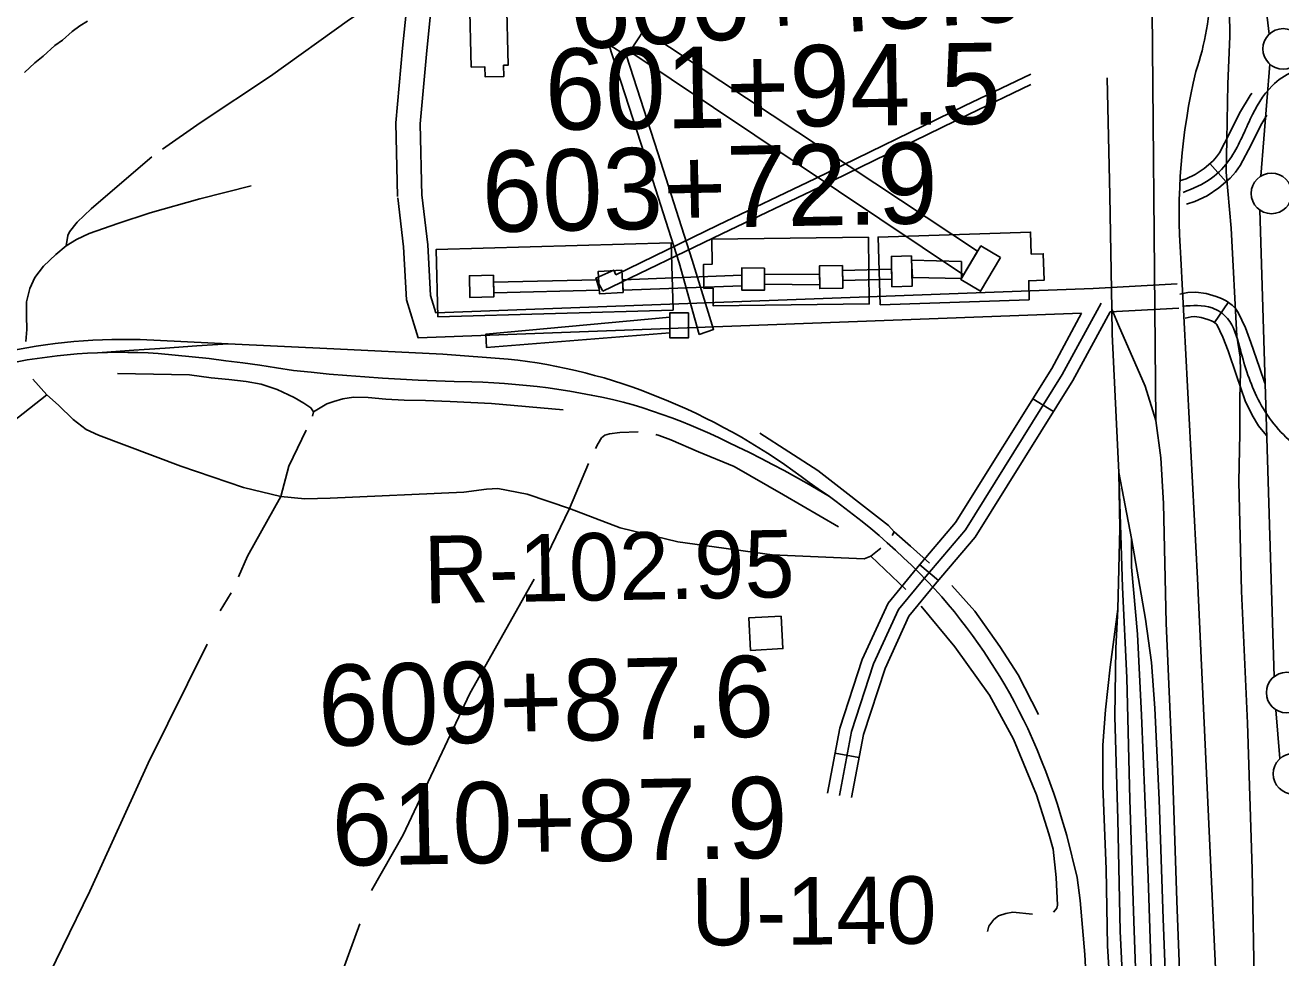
# Model space of a CAD drawing. Extents: x 3651524 to 3689615, y 505651 to 531377.
# Drawn here: x 3655705 to 3657251, y 523853 to 525001 of the extents above; entities that cross this region are included whole.
import ezdxf

# ---------------------------------------------------------------- set-up
doc = ezdxf.new("R2010")
doc.units = 0
for name, color, linetype in [('V-BLDG-OTLN', 7, 'Continuous'), ('V-LEVE-TOET', 7, 'Continuous'), ('V-RAIL-TRAK', 7, 'Continuous'), ('V-RIVR-RANG-IDEN', 7, 'Continuous'), ('V-ROAD-CNTR', 7, 'Continuous'), ('V-SITE-STRC', 7, 'Continuous'), ('V-SITE-VEGE', 7, 'Continuous'), ('V-SURV-IDEN', 7, 'Continuous'), ('V-SURV-LINE', 7, 'Continuous'), ('V-TOPO-SHOR', 7, 'Continuous')]:
    doc.layers.add(name, color=color, linetype=linetype)

msp = doc.modelspace()

# ---------------------------------------------------------------- linework, layer by layer
at = {"layer": 'V-BLDG-OTLN'}
for points in [[(3656254.461, 524949.552), (3656252.401, 525034.397), (3656297.779, 525035.498), (3656299.804, 524952.038), (3656294.281, 524951.905), (3656294.614, 524938.149), (3656271.683, 524937.592), (3656271.382, 524949.962)], [(3656906.08, 524715.234), (3656881.426, 524673.889), (3656857.169, 524688.354), (3656881.821, 524729.699)], [(3656615.563, 524702.426), (3656615.505, 524675.186), (3656587.442, 524675.243), (3656587.501, 524702.485)], [(3656711.438, 524705.492), (3656711.985, 524677.67), (3656683.571, 524677.113), (3656683.024, 524704.935)], [(3656796.485, 524717.229), (3656797.216, 524679.939), (3656772.353, 524679.448), (3656771.622, 524716.742)], [(3656281.741, 524693.505), (3656282.265, 524666.867), (3656252.665, 524666.285), (3656252.143, 524692.925)], [(3656441.456, 524672.361), (3656412.473, 524670.606), (3656410.806, 524698.168), (3656439.789, 524699.921)], [(3656521.893, 524647.292), (3656521.908, 524616.496), (3656499.115, 524616.488), (3656499.103, 524647.282)], [(3656598.215, 524231.768), (3656638.153, 524233.988), (3656635.933, 524273.926), (3656595.994, 524271.705)]]:
    msp.add_lwpolyline(points, close=True, dxfattribs=at)
at = {"layer": 'V-LEVE-TOET'}
msp.add_lwpolyline([(3657186.256, 525146.996), (3657188.163, 524987.54), (3657185.949, 524929.125), (3657184.728, 524860.065), (3657184.01, 524820.528), (3657189.873, 524751.343), (3657196.969, 524618.366), (3657201.104, 524592.825), (3657201.383, 524575.106), (3657200.789, 524541.461), (3657200.627, 524498.951), (3657199.572, 524439.336), (3657202.507, 524304.661), (3657210.265, 524142.151), (3657215.946, 523962.553), (3657218.504, 523806.631), (3657220.953, 523751.632), (3657222.182, 523720.908), (3657229.807, 523584.378), (3657238.939, 523399.407), (3657239.92, 523221.075), (3657246.224, 523043.237), (3657253.711, 522965.757)], dxfattribs=at)
at = {"layer": 'V-RAIL-TRAK'}
for points in [[(3657097.078, 524514.928), (3657091.858, 525111.494), (3657088.092, 525299.322), (3657089.574, 525483.517), (3657087.074, 525676.047), (3657086.879, 525865.584), (3657084.52, 526032.723), (3657080.672, 526149.111), (3657080.268, 526165.282), (3657077.561, 526273.75), (3657079.66, 526492.769), (3657078.124, 526706.539), (3657079.146, 526931.482), (3657078.517, 527006.361)], [(3657037.215, 524936.386), (3657040.562, 524791.666), (3657042.931, 524651.65), (3657043.449, 524620.975), (3657051.662, 524450.78), (3657052.8, 524381.679), (3657050.46, 524282.525), (3657040.932, 524211.248), (3657035.282, 524158.799), (3657032.148, 524115.16), (3657031.853, 524064.978), (3657035.951, 523962.756), (3657037.823, 523868.251), (3657044.653, 523753.584)], [(3657166.337, 522820.885), (3657164.038, 522891.189), (3657155.878, 523064.335), (3657151.424, 523213.209), (3657142.48, 523408.805), (3657138.151, 523564.76), (3657130.065, 523742.037), (3657123.233, 523923.426), (3657117.435, 524096.529), (3657109.794, 524265.532), (3657106.489, 524412.614), (3657103.347, 524468.762), (3657097.078, 524514.928), (3657084.241, 524557.075), (3657051.322, 524632.055), (3657042.931, 524651.65)], [(3655625.31, 524584.868), (3655625.94, 524585.053), (3655638.177, 524588.438), (3655650.471, 524591.621), (3655661.782, 524594.535), (3655673.141, 524597.253), (3655684.546, 524599.778), (3655695.99, 524602.107), (3655707.475, 524604.237), (3655718.993, 524606.17), (3655730.544, 524607.907), (3655742.121, 524609.445), (3655753.725, 524610.782), (3655765.35, 524611.923), (3655776.993, 524612.863), (3655788.648, 524613.602)], [(3655788.648, 524613.602), (3655800.315, 524614.143), (3655811.991, 524614.483), (3655823.671, 524614.62), (3655835.35, 524614.561), (3655847.026, 524614.299), (3655955.412, 524609.146), (3656085.493, 524602.963), (3656219.359, 524596.381), (3656299.96, 524590.355), (3656311.92, 524588.973), (3656323.854, 524587.38), (3656335.757, 524585.575), (3656347.627, 524583.558), (3656359.458, 524581.334), (3656371.249, 524578.899), (3656382.996, 524576.257), (3656394.692, 524573.404), (3656406.337, 524570.346), (3656417.927, 524567.084), (3656429.455, 524563.615), (3656440.921, 524559.943), (3656452.321, 524556.068), (3656463.648, 524551.992), (3656474.904, 524547.716), (3656486.08, 524543.241), (3656497.176, 524538.57), (3656508.723, 524533.646), (3656520.187, 524528.539), (3656531.568, 524523.245), (3656542.863, 524517.766), (3656554.065, 524512.105), (3656565.176, 524506.265), (3656576.19, 524500.245), (3656587.104, 524494.046), (3656597.917, 524487.673), (3656608.624, 524481.123), (3656619.226, 524474.402), (3656629.716, 524467.508), (3656640.094, 524460.447), (3656650.354, 524453.217), (3656660.498, 524445.824), (3656670.519, 524438.265), (3656681.699, 524430.697), (3656695.404, 524421.049), (3656703.702, 524415.049), (3656714.522, 524406.973), (3656725.215, 524398.73), (3656735.778, 524390.325), (3656746.215, 524381.758), (3656756.514, 524373.032), (3656766.68, 524364.148), (3656776.707, 524355.108), (3656786.593, 524345.914), (3656796.338, 524336.569), (3656805.939, 524327.077), (3656815.388, 524317.435), (3656824.692, 524307.652), (3656833.843, 524297.725), (3656841.703, 524288.484), (3656849.405, 524279.113)], [(3655695.376, 524587.115), (3655707.641, 524589.266), (3655719.944, 524591.195), (3655732.279, 524592.905), (3655744.64, 524594.396), (3655757.029, 524595.668), (3655769.438, 524596.714), (3655781.863, 524597.544), (3655794.3, 524598.148), (3655800.203, 524598.33), (3655806.748, 524598.531), (3655819.2, 524598.693), (3655831.652, 524598.631), (3655844.102, 524598.349), (3655856.543, 524597.845), (3655868.974, 524597.118), (3655889.878, 524595.238), (3655910.762, 524593.153), (3655931.625, 524590.863), (3655952.465, 524588.369), (3655973.279, 524585.674), (3655994.066, 524582.772), (3656014.825, 524579.669), (3656035.553, 524576.361), (3656057.454, 524574.057), (3656079.376, 524571.952), (3656101.316, 524570.045), (3656123.273, 524568.335), (3656145.244, 524566.826), (3656167.227, 524565.513), (3656189.222, 524564.401), (3656211.226, 524563.488), (3656233.238, 524562.773), (3656255.254, 524562.257), (3656268.693, 524561.808), (3656282.126, 524561.155), (3656295.546, 524560.299), (3656308.952, 524559.238), (3656322.34, 524557.974), (3656335.708, 524556.504), (3656349.052, 524554.835), (3656362.368, 524552.961), (3656375.656, 524550.882), (3656388.908, 524548.605), (3656402.126, 524546.125), (3656415.303, 524543.444), (3656428.439, 524540.562), (3656441.53, 524537.482), (3656453.656, 524533.958), (3656465.721, 524530.23), (3656477.724, 524526.302), (3656489.66, 524522.18), (3656501.526, 524517.856), (3656513.318, 524513.338), (3656525.035, 524508.626), (3656536.672, 524503.721), (3656548.224, 524498.621), (3656559.693, 524493.333), (3656571.072, 524487.853), (3656582.356, 524482.188), (3656596.842, 524475.223), (3656611.231, 524468.061), (3656625.522, 524460.707), (3656639.713, 524453.156), (3656653.797, 524445.414), (3656667.774, 524437.48), (3656681.645, 524429.358), (3656695.404, 524421.049)], [(3655800.203, 524598.33), (3655838.996, 524601.169), (3655877.795, 524603.917), (3655916.603, 524606.578), (3655955.412, 524609.146)], [(3657051.662, 524450.78), (3657056.251, 524309.583), (3657061.363, 524197.895), (3657065.217, 524048.444), (3657070.241, 523898.381), (3657074.884, 523760.135), (3657085.21, 523542.666), (3657094.487, 523365.959), (3657098.905, 523248.381), (3657107.113, 523144.908)], [(3657051.662, 524450.78), (3657067.349, 524369.612), (3657084.485, 524270.114), (3657091.811, 524216.843), (3657096.132, 524160.675), (3657101.223, 524047.807), (3657106.311, 523901.287), (3657111.945, 523752.394), (3657119.885, 523566.853), (3657126.141, 523419.721), (3657132.044, 523252.52), (3657140.914, 523052.791), (3657143.75, 522979.526), (3657149.497, 522914.192)], [(3657129.228, 523026.427), (3657121.464, 523121.626), (3657115.692, 523262.846), (3657110.288, 523424.724), (3657101.633, 523603.193), (3657093.123, 523789.925), (3657087.717, 523951.803), (3657079.449, 524152.112), (3657074.718, 524251.983), (3657067.313, 524334.185), (3657067.349, 524369.612)], [(3656849.405, 524279.113), (3656856.948, 524269.612), (3656864.329, 524259.984), (3656871.546, 524250.234), (3656878.598, 524240.362), (3656885.479, 524230.372), (3656892.19, 524220.267), (3656898.729, 524210.05), (3656905.095, 524199.722), (3656911.284, 524189.289), (3656917.294, 524178.752), (3656923.125, 524168.113), (3656928.778, 524157.38), (3656934.246, 524146.552), (3656939.528, 524135.632), (3656945.35, 524122.498), (3656950.976, 524109.28), (3656956.399, 524095.978), (3656961.621, 524082.595), (3656966.641, 524069.135), (3656971.458, 524055.602), (3656976.07, 524041.997), (3656980.473, 524028.325)], [(3657086.013, 523253.923), (3657078.765, 523344.981), (3657072.625, 523431.886), (3657067.226, 523560.699), (3657060.859, 523734.994), (3657053.495, 523886.278), (3657050.613, 524023.903), (3657046.941, 524150.324), (3657047.842, 524234.743), (3657050.46, 524282.525)], [(3656980.473, 524028.325), (3656987.719, 524003.988), (3657000.388, 523952.395), (3657004.019, 523923.989), (3657009.934, 523857.753), (3657015.254, 523757.874), (3657016.065, 523703.539), (3657018.816, 523658.616), (3657020.52, 523621.387), (3657026.344, 523583.495), (3657036.113, 523534.906), (3657049.388, 523450.828), (3657057.576, 523415.619)]]:
    msp.add_lwpolyline(points, dxfattribs=at)
at = {"layer": 'V-ROAD-CNTR'}
for p, q in [((3657163.888, 524831.185), (3657183.612, 524808.58)), ((3657186.445, 524660.078), (3657169.296, 524635.463)), ((3656945.77, 524541.575), (3656971.223, 524525.695)), ((3656806.638, 524337.114), (3656829.535, 524317.731)), ((3656702.313, 524105.326), (3656731.802, 524099.817))]:
    msp.add_line(p, q, dxfattribs=at)
for points in [[(3656163.792, 524790.353), (3656161.582, 524880.976), (3656169.9, 524973.156), (3656175.255, 525024.328), (3656197.052, 525061.552), (3656279.041, 525127.462), (3656381.89, 525198.775), (3656468.705, 525257.356), (3656539.768, 525293.36), (3656620.334, 525329.447), (3656716.924, 525365.761), (3656835.607, 525403.473)], [(3656193.784, 524791.085), (3656191.614, 524879.99), (3656199.76, 524970.246), (3656204.417, 525014.76), (3656220.15, 525041.628), (3656297.009, 525103.414), (3656398.828, 525174.013), (3656483.933, 525231.441), (3656552.686, 525266.274), (3656631.756, 525301.691), (3656726.752, 525337.405), (3656834.442, 525371.626)], [(3657126.334, 524809.769), (3657134.587, 524812.31), (3657145.792, 524817.539), (3657156.555, 524824.787), (3657167.704, 524834.514), (3657171.885, 524839.19), (3657175.502, 524844.323), (3657187.743, 524867.814), (3657200.268, 524892.799), (3657213.441, 524914.759), (3657215.534, 524917.686)], [(3657135.162, 524781.097), (3657145.395, 524784.248), (3657160.604, 524791.345), (3657174.867, 524800.949), (3657188.828, 524813.132), (3657195.405, 524820.488), (3657201.18, 524828.679), (3657214.457, 524854.16), (3657226.578, 524878.341), (3657233.873, 524890.503)], [(3657005.883, 524646.656), (3656189.167, 524616.462), (3656174.719, 524663.308), (3656171.121, 524728.481), (3656163.894, 524788.939)], [(3657123.692, 524683.16), (3657019.879, 524677.194), (3656211.053, 524647.292), (3656204.471, 524668.634), (3656201.023, 524731.091), (3656193.682, 524792.499)], [(3657127.963, 524714.321), (3657148.653, 524320.114), (3657183.095, 523574.183), (3657205.802, 522956)], [(3657126.619, 524670.041), (3657136.815, 524672.358), (3657146.362, 524672.722), (3657159.31, 524671.093), (3657171.364, 524667.501), (3657178.117, 524664.759), (3657183.653, 524662.024), (3657191.205, 524656.763), (3657195.356, 524652.449), (3657198.62, 524647.691), (3657207.458, 524628.972), (3657214.356, 524610.752), (3657224.738, 524580.056), (3657231.514, 524560.818)], [(3656707.875, 524053.422), (3656722.59, 524132.18), (3656749.836, 524215.218), (3656780.381, 524282.107), (3656814.283, 524322.93), (3656862.788, 524380.227), (3656982.027, 524571.352), (3657029.78, 524659.212)], [(3656693.13, 524056.177), (3656708.028, 524135.912), (3656735.844, 524220.689), (3656767.566, 524290.154), (3656802.789, 524332.568), (3656850.637, 524389.089), (3656969.063, 524578.91), (3657005.883, 524646.656)], [(3656722.62, 524050.667), (3656737.151, 524128.448), (3656763.828, 524209.747), (3656793.196, 524274.06), (3656825.777, 524313.292), (3656874.939, 524371.365), (3656994.991, 524563.794), (3657040.952, 524648.356)], [(3657125.414, 524653.21), (3657040.952, 524648.356)], [(3657133.267, 524640.787), (3657140.743, 524642.486), (3657145.052, 524642.65), (3657153.112, 524641.637), (3657161.414, 524639.163), (3657165.813, 524637.377), (3657168.349, 524636.124), (3657171.633, 524633.835), (3657172.02, 524633.433), (3657172.52, 524632.705), (3657179.822, 524617.238), (3657186.11, 524600.632), (3657196.38, 524570.266), (3657207.4, 524538.98), (3657215.644, 524521.403), (3657223.556, 524508.359), (3657233.361, 524496.268)]]:
    msp.add_lwpolyline(points, dxfattribs=at)
for centre, radius, start, end in [((3656843.139, 525049.542), 321.043, 340.849017, 359.871678), ((3657882.174, 524769.478), 756.225, 166.63974, 184.182729)]:
    msp.add_arc(centre, radius, start, end, dxfattribs=at)
for points in [[(3657130.748, 524795.433), (3657165.711, 524812.868), (3657188.341, 524836.501), (3657213.423, 524885.57), (3657240.424, 524926.712), (3657265.753, 524943.822), (3657342.13, 524950.799), (3657451.875, 524965.235), (3657544.913, 524976.629), (3657662.177, 524980.571), (3657769.254, 524984.17), (3657829.364, 524983.159)], [(3657129.943, 524655.414), (3657166.389, 524653.332), (3657185.57, 524640.198), (3657200.233, 524605.692), (3657221.299, 524544.671), (3657263.972, 524488.509), (3657346.94, 524446.93), (3657451.918, 524381.84), (3657518.866, 524275.788), (3657590.106, 524205.982), (3657650.646, 524044.599), (3657661.145, 523937.202), (3657682.089, 523855.232), (3657701.882, 523782.87)]]:
    msp.add_spline(points, degree=3, dxfattribs=at)
at = {"layer": 'V-SITE-STRC'}
for p, q in [((3656466.784, 524995.116), (3656877.875, 524723.078)), ((3656711.802, 524686.91), (3656772.173, 524688.616)), ((3656615.522, 524682.413), (3656683.476, 524681.846))]:
    msp.add_line(p, q, dxfattribs=at)
for points in [[(3656877.875, 524723.078), (3656860.602, 524694.109), (3656449.527, 524968.861), (3656466.784, 524995.116)], [(3656423.974, 524977.569), (3656468.115, 524840.801), (3656510.377, 524708.98), (3656535.207, 524620.639)], [(3656423.974, 524977.569), (3656445.527, 524963.403), (3656484.038, 524844.076), (3656526.303, 524712.254), (3656552.851, 524626.908), (3656535.207, 524620.639)], [(3656432.453, 524693.939), (3656557.983, 524755.031), (3656678.256, 524812.465), (3656861.855, 524901.938), (3656943.259, 524941.1)], [(3656416.262, 524674.08), (3656562.927, 524744.469), (3656683.202, 524801.904), (3656866.801, 524891.377), (3656943.171, 524928.116)], [(3656797.474, 524690.929), (3656796.585, 524712.025), (3656858.07, 524710.626)], [(3656797.474, 524690.929), (3656857.886, 524689.556), (3656858.07, 524710.626)], [(3656282.165, 524671.942), (3656281.909, 524684.957), (3656408.692, 524688.002)], [(3656282.165, 524671.942), (3656412.202, 524675.065), (3656408.692, 524688.002)], [(3656416.262, 524674.08), (3656407.66, 524689.901), (3656429.969, 524699.815), (3656432.453, 524693.939)], [(3656440.506, 524688.08), (3656587.478, 524693.659), (3656587.452, 524680.658)], [(3656440.506, 524688.08), (3656441.29, 524675.11), (3656587.452, 524680.658)], [(3656615.522, 524682.413), (3656615.546, 524694.826), (3656683.235, 524694.261), (3656683.476, 524681.846)], [(3656711.802, 524686.91), (3656711.559, 524699.366), (3656771.929, 524701.072), (3656772.173, 524688.616)], [(3656499.113, 524622.853), (3656273.422, 524604.513), (3656272.504, 524621.077), (3656499.105, 524641.732), (3656499.113, 524622.853)]]:
    msp.add_lwpolyline(points, dxfattribs=at)
for points in [[(3656743.323, 524740.466), (3656744.347, 524658.171), (3656552.365, 524655.785), (3656552.095, 524677.494), (3656540.792, 524677.352), (3656540.424, 524706.897), (3656550.891, 524707.024), (3656550.504, 524738.069)], [(3656941.447, 524663.223), (3656757.983, 524657.253), (3656755.277, 524740.457), (3656943.085, 524746.569), (3656943.961, 524719.564), (3656958.588, 524720.039), (3656959.651, 524687.357), (3656940.683, 524686.74)], [(3656502.882, 524650.47), (3656213.456, 524642.422), (3656211.154, 524725.186), (3656500.58, 524733.234)]]:
    msp.add_lwpolyline(points, close=True, dxfattribs=at)
at = {"layer": 'V-SITE-VEGE'}
for p, q in [((3655772.536, 525000.533), (3655762.978, 524993.418)), ((3655782.121, 525006.259), (3655772.536, 525000.533)), ((3655751.413, 524982.805), (3655741.843, 524976.385)), ((3655762.978, 524993.418), (3655751.413, 524982.805)), ((3655741.843, 524976.385), (3655727.562, 524962.948)), ((3655717.326, 524955.131), (3655704.403, 524943.103)), ((3655727.562, 524962.948), (3655717.326, 524955.131))]:
    msp.add_line(p, q, dxfattribs=at)
at = {"layer": 'V-SURV-LINE'}
for points in [[(3657236.808, 524990.182), (3657224.107, 525098.322)], [(3657226.291, 524815.388), (3657237.472, 524953.394)], [(3657242.719, 524199.399), (3657225.244, 524773.828)], [(3657250.078, 524098.623), (3657245.04, 524158.734)]]:
    msp.add_lwpolyline(points, dxfattribs=at)
for centre in [(3657254.036, 524972.092), (3657239.629, 524794.272), (3657258.32, 524179.888), (3657266.694, 524079.973)]:
    msp.add_circle(centre, 25, dxfattribs=at)
at = {"layer": 'V-TOPO-SHOR'}
for p, q in [((3655731.9, 524546.395), (3655689.457, 524512.74)), ((3656398.702, 524461.807), (3656375.273, 524406.379)), ((3656375.273, 524406.379), (3656347.602, 524348.624)), ((3656789.278, 524306.945), (3656746.563, 524347.629)), ((3655958.929, 524302.509), (3655945.521, 524280.497))]:
    msp.add_line(p, q, dxfattribs=at)
for points in [[(3656578.652, 525308.052), (3656517.126, 525279.557), (3656487.78, 525263.558), (3656447.149, 525238.242), (3656352.997, 525179.448), (3656269.551, 525119.282), (3656181.77, 525058.242), (3656104.445, 525008.477), (3656007.35, 524938.554), (3655920.686, 524881.094), (3655874.266, 524848.545)], [(3655861.399, 524839.198), (3655818.614, 524802.766), (3655786.727, 524775.249), (3655769.255, 524758.693), (3655759.992, 524747.044), (3655757.715, 524742.251), (3655755.591, 524729.556)], [(3655983.497, 524803.628), (3655920.142, 524787.754), (3655859.189, 524770.344), (3655819.505, 524757.304), (3655784.161, 524744.748), (3655768.489, 524737.324), (3655755.591, 524729.556), (3655743.143, 524719.029), (3655727.998, 524704.892), (3655717.201, 524690.841), (3655711.141, 524677.277), (3655707.111, 524660.983), (3655707.058, 524643.583), (3655707.391, 524626.585), (3655706.097, 524611.927)], [(3655714.91, 524565.835), (3655731.9, 524546.395), (3655746.387, 524533.63), (3655764.524, 524516.189), (3655780.585, 524503.852), (3655795.752, 524496.635), (3655896.942, 524458.681), (3655974.18, 524432.121), (3656019.871, 524421.154)], [(3655818.78, 524572.618), (3655907.79, 524570.805), (3655934.353, 524567.373), (3655956.148, 524565.032), (3655977.549, 524562.685), (3655995.803, 524559.484), (3656015.705, 524552.756), (3656036.464, 524542.883), (3656048.461, 524535.999), (3656056.878, 524530.232), (3656060.135, 524525.551), (3656059.058, 524519.994)], [(3656367.744, 524528.031), (3656279.408, 524535.786), (3656228.351, 524537.947), (3656198.27, 524539.336), (3656171.771, 524539.606), (3656149.2, 524541.14), (3656127.412, 524543.086), (3656109.608, 524543.526), (3656096.206, 524541.285), (3656085.192, 524538.301), (3656076.552, 524535.365), (3656060.135, 524525.551)], [(3656051.091, 524502.832), (3656029.814, 524458.522), (3656019.871, 524421.154)], [(3656460.017, 524500.973), (3656437.493, 524500.137), (3656424.48, 524498.3), (3656418.977, 524496.608), (3656414.691, 524493.36), (3656410.869, 524486.565), (3656407.437, 524480.169)], [(3656706.701, 524384.017), (3656638.701, 524423.415), (3656578.305, 524458.214), (3656534.054, 524476.327), (3656500.152, 524491.085), (3656485.814, 524496.34), (3656481.836, 524497.448)], [(3656609.533, 524499.162), (3656681.222, 524453.117), (3656767.962, 524385.617), (3656775.233, 524377.849), (3656772.558, 524373.05)], [(3656375.273, 524406.379), (3656323.125, 524423.941), (3656286.998, 524431.142), (3656273.178, 524430.081), (3656245.165, 524426.761), (3656080.807, 524419.186), (3656049.588, 524418.178), (3656019.871, 524421.154)], [(3656019.871, 524421.154), (3655979.001, 524347.59), (3655968.026, 524322.461)], [(3656758.624, 524357.752), (3656746.563, 524347.629), (3656738.318, 524344.698), (3656624.727, 524349.586), (3656508.946, 524365.506), (3656437.823, 524382.694), (3656375.273, 524406.379)], [(3656818.702, 524339.158), (3656795.354, 524360.054), (3656775.233, 524377.849)], [(3656331.994, 524319.514), (3656252.688, 524178.671), (3656170.475, 524005.023), (3656131.573, 523936.392)], [(3656952.858, 524152.767), (3656927.774, 524201.706), (3656905.342, 524236.461), (3656874.432, 524280.145), (3656846.133, 524311.621)], [(3656971.077, 523909.531), (3656973.789, 523912.351), (3656975.322, 523914.753), (3656976.043, 523918.327), (3656974.585, 523952.307), (3656970.741, 523987.031), (3656965.625, 524005.912), (3656950.439, 524054.255), (3656921.814, 524122.5), (3656892.274, 524176.887), (3656849.59, 524236.158), (3656808.269, 524286.358)], [(3655929.321, 524239.447), (3655856.666, 524092.892), (3655785.015, 523935.682), (3655718.492, 523799.133), (3655648.573, 523654.213), (3655635.212, 523626.127)], [(3656890.081, 523885.794), (3656891.529, 523892.547), (3656897.697, 523900.577), (3656903.542, 523905.041), (3656912.58, 523907.986), (3656921.245, 523909.737), (3656945.42, 523907.048)], [(3656117.383, 523895.473), (3656073.953, 523776.247), (3656022.486, 523664.362), (3655969.335, 523557.967), (3655903.895, 523414.24), (3655852.351, 523306.298), (3655798.949, 523192.403), (3655775.881, 523141.445), (3655770.429, 523137.787), (3655768.465, 523137.353), (3655760.152, 523138.768), (3655753.748, 523143.378), (3655750.887, 523148.451), (3655707.217, 523282.537), (3655641.137, 523452.882), (3655636.867, 523465.848)]]:
    msp.add_lwpolyline(points, dxfattribs=at)

# ---------------------------------------------------------------- texts
at = {"layer": 'V-RIVR-RANG-IDEN'}
for s, rotation, p in [('R-102.95', 0.981914, (3656196.503, 524289.649)), ('U-140', 0.452326, (3656525.333, 523868.595))]:
    msp.add_text(s, height=83, rotation=rotation, dxfattribs=at).set_placement(p)
at = {"layer": 'V-SURV-IDEN'}
for s, rotation, p in [('600+45.6', 3.65936, (3656378.566, 524971.108)), ('601+94.5', 0.793039, (3656345.65, 524872.245)), ('603+72.9', 1.148333, (3656268.259, 524746.396)), ('609+87.6', 1.241809, (3656066.793, 524113.741)), ('610+87.9', 1.043056, (3656083.272, 523966.535))]:
    msp.add_text(s, height=100, rotation=rotation, dxfattribs=at).set_placement(p)

doc.saveas('drawing.dxf')
